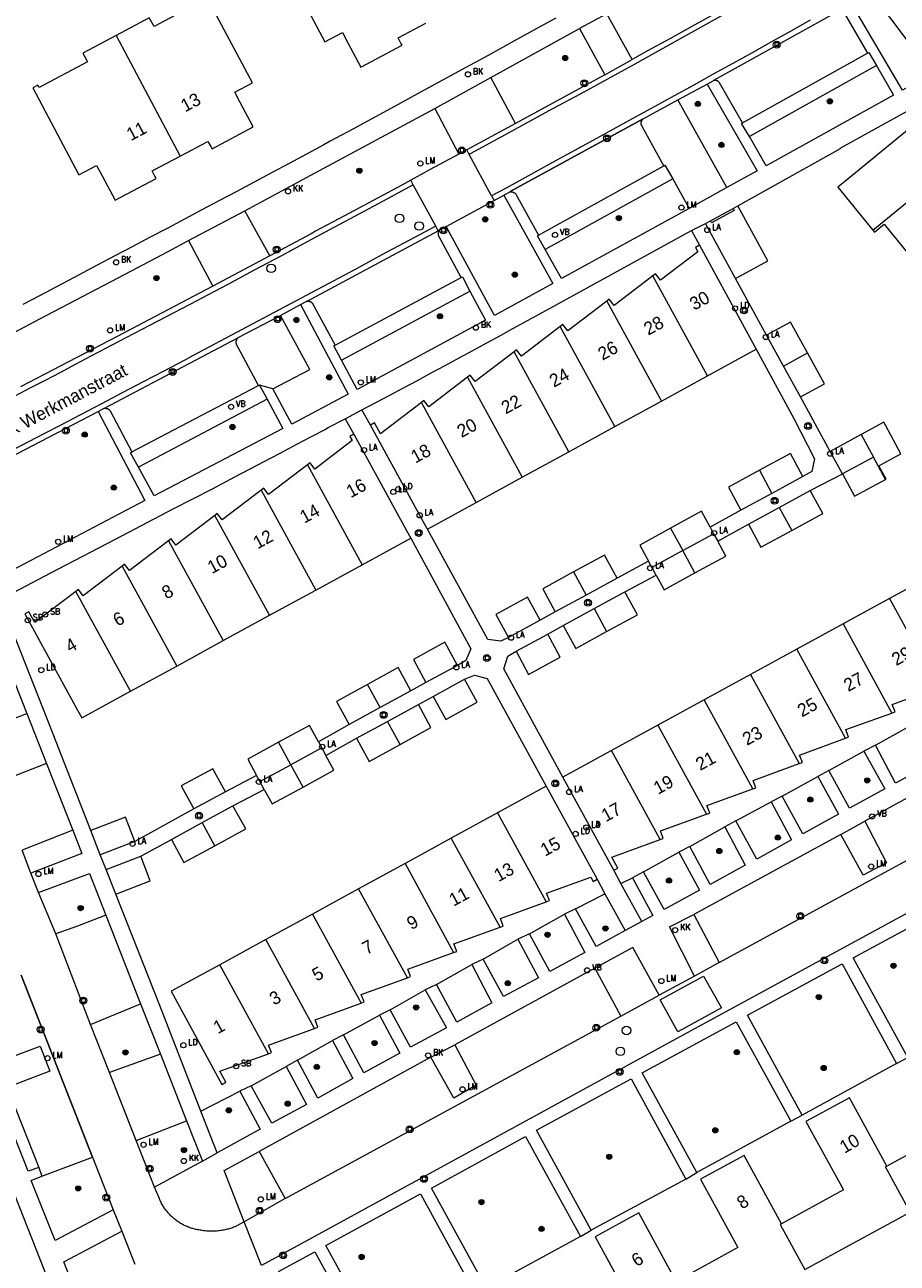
# Model space of a CAD drawing. Header units: metres. Extents: x 138165 to 154469, y 480134 to 494189.
# Tile 505 of 656: x 146126 to 146210, y 487595 to 487714. Entities that reach past the tile are written whole.
import ezdxf

# ---------------------------------------------------------------- set-up
doc = ezdxf.new("R2010")
doc.units = ezdxf.units.M
doc.header["$LTSCALE"] = 0.001
doc.header["$MEASUREMENT"] = 0
for name, color, linetype, lineweight in [('Level 5', 7, 'Continuous', 0), ('TOP-L-topo objecten punt', 7, 'Continuous', 0), ('TOP-L-topo objecten vlak', 7, 'Continuous', 0), ('TOP-L-verharding molgoot', 7, 'Continuous', 0), ('TOP-T-topo huisnummering naamgeving', 7, 'Continuous', 0)]:
    doc.layers.add(name, color=color, linetype=linetype, lineweight=lineweight)
doc.styles.add('Style-INTL_ISO', font='INTL_ISO.shx')
doc.styles.add('Style-STANDARD', font='STANDARD.shx')

# ---------------------------------------------------------------- blocks, each defined once
blk = doc.blocks.new('24')
at = {"layer": 'TOP-L-topo objecten punt', "color": 7, "linetype": 'Continuous', "lineweight": 0}
for radius in [0.025, 0.0182, 0.0115, 0.005]:
    blk.add_circle((0, 0), radius, dxfattribs=at)
blk = doc.blocks.new('40')
at = {"layer": 'TOP-L-topo objecten punt', "color": 7, "linetype": 'Continuous', "lineweight": 0}
blk.add_circle((0, 0), 0.025, dxfattribs=at)
at = {"layer": 'TOP-L-topo objecten punt', "color": 7, "linetype": 'Continuous', "lineweight": 0, "style": 'Style-STANDARD'}
blk.add_text('LA', height=0.06, dxfattribs=at).set_placement((0.048, 0))
blk = doc.blocks.new('72')
at = {"layer": 'TOP-L-topo objecten punt', "color": 7, "linetype": 'Continuous', "lineweight": 0}
blk.add_circle((0, 0), 0.025, dxfattribs=at)
at = {"layer": 'TOP-L-topo objecten punt', "color": 7, "linetype": 'Continuous', "lineweight": 0, "style": 'Style-STANDARD'}
blk.add_text('BK', height=0.06, dxfattribs=at).set_placement((0.0483, 0))
blk = doc.blocks.new('39')
at = {"layer": 'TOP-L-topo objecten punt', "color": 7, "linetype": 'Continuous', "lineweight": 0}
for p, q in [((0.0175, 0.0175), (-0.0175, 0.0175)), ((-0.0175, 0.0175), (-0.0175, -0.0175)), ((0.0175, 0.0175), (0.0175, -0.0175)), ((0.0175, -0.0175), (-0.0175, -0.0175))]:
    blk.add_line(p, q, dxfattribs=at)
blk.add_circle((0, 0), 0.0332, dxfattribs=at)
blk = doc.blocks.new('*U13')
at = {"layer": 'Level 5', "color": 7, "linetype": 'Continuous', "lineweight": 0}
blk.add_circle((0, 0), 0.0415, dxfattribs=at)
blk = doc.blocks.new('150')
at = {"layer": 'Level 5', "color": 7, "linetype": 'Continuous', "lineweight": 0}
blk.add_blockref('*U13', (0, 0), dxfattribs=at)
blk = doc.blocks.new('121')
at = {"layer": 'TOP-L-topo objecten punt', "color": 7, "linetype": 'Continuous', "lineweight": 0}
blk.add_circle((0, 0), 0.025, dxfattribs=at)
at = {"layer": 'TOP-L-topo objecten punt', "color": 7, "linetype": 'Continuous', "lineweight": 0, "style": 'Style-STANDARD'}
blk.add_text('LD', height=0.06, dxfattribs=at).set_placement((0.0483, 0))
blk = doc.blocks.new('16')
at = {"layer": 'TOP-L-topo objecten punt', "color": 7, "linetype": 'Continuous', "lineweight": 0}
blk.add_circle((0, 0), 0.025, dxfattribs=at)
at = {"layer": 'TOP-L-topo objecten punt', "color": 7, "linetype": 'Continuous', "lineweight": 0, "style": 'Style-STANDARD'}
blk.add_text('LM', height=0.06, dxfattribs=at).set_placement((0.0483, 0))
blk = doc.blocks.new('119')
at = {"layer": 'TOP-L-topo objecten punt', "color": 7, "linetype": 'Continuous', "lineweight": 0}
blk.add_circle((0, 0), 0.025, dxfattribs=at)
at = {"layer": 'TOP-L-topo objecten punt', "color": 7, "linetype": 'Continuous', "lineweight": 0, "style": 'Style-STANDARD'}
blk.add_text('KK', height=0.06, dxfattribs=at).set_placement((0.0483, 0))
blk = doc.blocks.new('175')
at = {"layer": 'TOP-L-topo objecten punt', "color": 7, "linetype": 'Continuous', "lineweight": 0}
blk.add_circle((0, 0), 0.025, dxfattribs=at)
at = {"layer": 'TOP-L-topo objecten punt', "color": 7, "linetype": 'Continuous', "lineweight": 0, "style": 'Style-STANDARD'}
blk.add_text('SB', height=0.06, dxfattribs=at).set_placement((0.0483, 0))
blk = doc.blocks.new('14')
at = {"layer": 'TOP-L-topo objecten punt', "color": 7, "linetype": 'Continuous', "lineweight": 0}
blk.add_circle((0, 0), 0.025, dxfattribs=at)
at = {"layer": 'TOP-L-topo objecten punt', "color": 7, "linetype": 'Continuous', "lineweight": 0, "style": 'Style-STANDARD'}
blk.add_text('VB', height=0.06, dxfattribs=at).set_placement((0.0483, 0))

msp = doc.modelspace()

# ---------------------------------------------------------------- linework, layer by layer
at = {"layer": 'TOP-L-topo objecten vlak', "flags": 128}
for points in [[(146158.18, 487726.02), (146154.97, 487724.32), (146155.42, 487723.47), (146150.74, 487720.99), (146150.61, 487721.23), (146150.12, 487720.97), (146154.59, 487712.55), (146156.29, 487713.45), (146156.82, 487712.44), (146158.07, 487710.09), (146162.05, 487712.21), (146161.93, 487712.42), (146161.67, 487712.93), (146164.36, 487714.36)], [(146205.33, 487722.62), (146205.03, 487722.43), (146202.89, 487721.22), (146200.76, 487720.02), (146198.62, 487718.82), (146196.48, 487717.62), (146194.34, 487716.43), (146192.2, 487715.23), (146190.06, 487714.04), (146187.91, 487712.85), (146185.77, 487711.66), (146184.29, 487710.84)], [(146140.62, 487701.5), (146143.31, 487702.93), (146143.58, 487702.43), (146143.7, 487702.21), (146147.68, 487704.32), (146146.43, 487706.67), (146145.9, 487707.67), (146147.6, 487708.58), (146143.13, 487717), (146142.64, 487716.74), (146142.77, 487716.5), (146138.1, 487714.02), (146137.64, 487714.87), (146134.43, 487713.16)], [(146207.36, 487717.31), (146213.27, 487709.46), (146210.38, 487707.87), (146205.48, 487716.25)], [(146194.3, 487715.84), (146189.43, 487713.11), (146184.55, 487710.39), (146181.9, 487708.95), (146179.25, 487707.5), (146176.6, 487706.06), (146173.95, 487704.61), (146171.3, 487703.16), (146168.65, 487701.72), (146168.55, 487701.66)], [(146181.82, 487715.26), (146179.19, 487713.82)], [(146184.29, 487710.84), (146181.82, 487715.26)], [(146192.16, 487708.83), (146204.88, 487715.91)], [(146204.88, 487715.91), (146204.87, 487715.88), (146204.85, 487715.85), (146204.83, 487715.83), (146204.81, 487715.8), (146204.79, 487715.77), (146204.78, 487715.74), (146204.77, 487715.71), (146204.76, 487715.68), (146204.75, 487715.65), (146204.74, 487715.62), (146204.74, 487715.59), (146204.73, 487715.56), (146204.73, 487715.52), (146204.74, 487715.49), (146204.74, 487715.46), (146204.74, 487715.43), (146204.75, 487715.4), (146204.76, 487715.37), (146204.77, 487715.34), (146204.8, 487715.29), (146207.02, 487711.46)], [(146176.9, 487714.83), (146174.73, 487713.63), (146172.55, 487712.44), (146170.38, 487711.24), (146168.2, 487710.05), (146166.02, 487708.86), (146163.84, 487707.67), (146161.67, 487706.49), (146159.48, 487705.3), (146157.3, 487704.12), (146155.12, 487702.94), (146154.49, 487702.6), (146152.82, 487701.7), (146151.14, 487700.79), (146149.46, 487699.89), (146147.78, 487698.99), (146146.09, 487698.09), (146144.41, 487697.2), (146142.73, 487696.3), (146141.04, 487695.41), (146139.36, 487694.52), (146137.67, 487693.63), (146135.99, 487692.74), (146134.3, 487691.86), (146132.61, 487690.97), (146131.21, 487690.22), (146130.32, 487689.75), (146128.69, 487688.88), (146127.05, 487688.02), (146125.42, 487687.16)], [(146201.49, 487714.63), (146199.62, 487713.58), (146197.74, 487712.53), (146195.86, 487711.49), (146193.99, 487710.45), (146192.11, 487709.41), (146190.23, 487708.37), (146188.35, 487707.33), (146186.46, 487706.29), (146184.65, 487705.29), (146180.47, 487703), (146176.29, 487700.71), (146172.11, 487698.41), (146170.71, 487697.65)], [(146134.43, 487713.16), (146131.22, 487711.46), (146131.67, 487710.61), (146126.99, 487708.13), (146126.87, 487708.37), (146126.38, 487708.11), (146130.85, 487699.69), (146132.55, 487700.59), (146133.08, 487699.59), (146134.33, 487697.24), (146138.31, 487699.35), (146138.19, 487699.57), (146137.92, 487700.08), (146140.62, 487701.5)], [(146134.43, 487713.16), (146140.62, 487701.5)], [(146170.64, 487709.1), (146179.19, 487713.82)], [(146179.19, 487713.82), (146181.65, 487709.37)], [(146181.65, 487709.37), (146184.29, 487710.84)], [(146194.95, 487704.73), (146207.02, 487711.46)], [(146207.02, 487711.46), (146207.15, 487711.53), (146207.87, 487710.26)], [(146181.65, 487709.37), (146173.01, 487704.66)], [(146207.87, 487710.26), (146195.6, 487703.39)], [(146207.87, 487710.26), (146209.53, 487707.4), (146197.21, 487700.56), (146195.6, 487703.39)], [(146165.21, 487706.1), (146170.64, 487709.1)], [(146173.01, 487704.66), (146170.64, 487709.1)], [(146188.7, 487706.94), (146191.53, 487708.46)], [(146191.53, 487708.46), (146192.09, 487708.79), (146192.14, 487708.81), (146192.16, 487708.83)], [(146191.53, 487708.46), (146196.35, 487700.09), (146193.44, 487698.47)], [(146194.95, 487704.73), (146192.71, 487708.57), (146192.7, 487708.6), (146192.68, 487708.62), (146192.66, 487708.65), (146192.64, 487708.67), (146192.61, 487708.7), (146192.59, 487708.72), (146192.56, 487708.73), (146192.54, 487708.75), (146192.51, 487708.77), (146192.48, 487708.78), (146192.45, 487708.79), (146192.42, 487708.8), (146192.39, 487708.81), (146192.36, 487708.82), (146192.33, 487708.82), (146192.3, 487708.82), (146192.27, 487708.82), (146192.23, 487708.82), (146192.2, 487708.82), (146192.16, 487708.83)], [(146185.28, 487705.06), (146185.31, 487705.07), (146185.33, 487705.09), (146185.36, 487705.1), (146188.7, 487706.94)], [(146193.44, 487698.47), (146188.7, 487706.94)], [(146194.5, 487696.69), (146204.4, 487702.24), (146204.38, 487702.28), (146214.5, 487707.87)], [(146146.88, 487696.23), (146153.67, 487699.89), (146165.21, 487706.1)], [(146165.21, 487706.1), (146167.55, 487701.69)], [(146216.05, 487701.33), (146215.89, 487701.6), (146215.22, 487701.21), (146212.91, 487705.12), (146213.27, 487705.42), (146213, 487705.75), (146204.79, 487699.03), (146204.14, 487698.51), (146207.53, 487694.36)], [(146173.01, 487704.66), (146168.31, 487702.1)], [(146185.28, 487705.06), (146172.49, 487698.07)], [(146187.34, 487700.57), (146185.21, 487704.44), (146185.19, 487704.47), (146185.18, 487704.5), (146185.17, 487704.53), (146185.16, 487704.56), (146185.15, 487704.59), (146185.15, 487704.62), (146185.14, 487704.65), (146185.14, 487704.68), (146185.14, 487704.71), (146185.14, 487704.74), (146185.15, 487704.77), (146185.15, 487704.8), (146185.16, 487704.83), (146185.17, 487704.86), (146185.18, 487704.89), (146185.2, 487704.92), (146185.21, 487704.95), (146185.23, 487704.97), (146185.25, 487705), (146185.27, 487705.02), (146185.28, 487705.06)], [(146195.6, 487703.39), (146194.84, 487704.66), (146194.95, 487704.73)], [(146168.31, 487702.1), (146167.55, 487701.69)], [(146168.55, 487701.66), (146168.31, 487702.1)], [(146167.55, 487701.69), (146164.78, 487700.2), (146162.89, 487699.18)], [(146170.71, 487697.65), (146168.55, 487701.66)], [(146207.53, 487694.36), (146216.05, 487701.33)], [(146175.24, 487693.86), (146187.34, 487700.57)], [(146187.34, 487700.57), (146187.45, 487700.63), (146188.2, 487699.3)], [(146163.13, 487698.73), (146160.57, 487697.35), (146158.02, 487695.97), (146155.46, 487694.6), (146152.9, 487693.22), (146150.34, 487691.85), (146147.78, 487690.48), (146145.22, 487689.11), (146142.65, 487687.75), (146142.3, 487687.56), (146134.63, 487683.55), (146133.47, 487682.94), (146132, 487682.16), (146130.53, 487681.39), (146129.06, 487680.61), (146127.59, 487679.84), (146126.11, 487679.08), (146124.64, 487678.31)], [(146162.89, 487699.18), (146162.02, 487698.71), (146159.25, 487697.22), (146156.48, 487695.73), (146153.71, 487694.24), (146153.27, 487694.01), (146149.27, 487691.86)], [(146163.13, 487698.73), (146162.89, 487699.18)], [(146165.31, 487694.74), (146163.13, 487698.73)], [(146188.2, 487699.3), (146175.88, 487692.48)], [(146188.2, 487699.3), (146189.78, 487696.45)], [(146193.44, 487698.47), (146189.78, 487696.45)], [(146171.87, 487697.73), (146176.61, 487689.2), (146171, 487686.11), (146166.32, 487694.71)], [(146166.32, 487694.71), (146170.95, 487697.23)], [(146170.71, 487697.65), (146170.95, 487697.23)], [(146170.95, 487697.23), (146171.87, 487697.73)], [(146171.87, 487697.73), (146172.43, 487698.03), (146172.46, 487698.05), (146172.49, 487698.07)], [(146172.49, 487698.07), (146172.54, 487698.05), (146172.57, 487698.06), (146172.61, 487698.06), (146172.64, 487698.05), (146172.67, 487698.05), (146172.7, 487698.04), (146172.74, 487698.04), (146172.77, 487698.03), (146172.8, 487698.01), (146172.83, 487698), (146172.86, 487697.98), (146172.89, 487697.97), (146172.92, 487697.95), (146172.95, 487697.93), (146172.97, 487697.91), (146173, 487697.88), (146173.02, 487697.86), (146173.04, 487697.83), (146175.24, 487693.86)], [(146141.44, 487693.34), (146146.88, 487696.23)], [(146149.27, 487691.86), (146146.88, 487696.23)], [(146189.78, 487696.45), (146183.1, 487692.76), (146177.47, 487689.68), (146175.88, 487692.48)], [(146194.03, 487696.44), (146194.14, 487696.24), (146191.95, 487695.05), (146191.85, 487695.24)], [(146191.85, 487695.24), (146194.03, 487696.44)], [(146194.03, 487696.44), (146194.5, 487696.69)], [(146194.26, 487689.67), (146197.39, 487691.37), (146194.5, 487696.69)], [(146190, 487694.31), (146191.37, 487694.98)], [(146191.37, 487694.98), (146191.85, 487695.24)], [(146194.26, 487689.67), (146191.37, 487694.98)], [(146207.53, 487694.36), (146207.69, 487694.16), (146208.34, 487694.69), (146208.62, 487694.92), (146211.69, 487691.17)], [(146165.31, 487694.74), (146162.71, 487693.34), (146160.11, 487691.95), (146157.51, 487690.55), (146154.91, 487689.16), (146152.3, 487687.78), (146149.7, 487686.39), (146147.1, 487685), (146144.49, 487683.62), (146141.89, 487682.24), (146141.07, 487681.8), (146139.05, 487680.74), (146137.04, 487679.68), (146135.02, 487678.63), (146133.01, 487677.57), (146130.99, 487676.52), (146128.98, 487675.46), (146127.59, 487674.74), (146116.33, 487668.91)], [(146152.88, 487687.5), (146165.54, 487694.3)], [(146158.18, 487676.99), (146159.52, 487677.7), (146160.86, 487678.41), (146162.2, 487679.13), (146163.54, 487679.84), (146164.88, 487680.56), (146166.22, 487681.28), (146167.56, 487682.01), (146168.89, 487682.73), (146170.23, 487683.45), (146171.56, 487684.18), (146172.77, 487684.84), (146176.35, 487686.81), (146179.92, 487688.78), (146183.5, 487690.74), (146187.07, 487692.71), (146190, 487694.31)], [(146165.54, 487694.3), (146165.31, 487694.74)], [(146165.68, 487694.38), (146165.54, 487694.3)], [(146167.78, 487689.78), (146165.62, 487693.77), (146165.6, 487693.8), (146165.59, 487693.83), (146165.58, 487693.86), (146165.57, 487693.89), (146165.56, 487693.92), (146165.56, 487693.95), (146165.55, 487693.98), (146165.55, 487694.02), (146165.56, 487694.05), (146165.56, 487694.08), (146165.56, 487694.11), (146165.57, 487694.14), (146165.58, 487694.17), (146165.59, 487694.2), (146165.6, 487694.23), (146165.62, 487694.26), (146165.64, 487694.28), (146165.65, 487694.31), (146165.67, 487694.34), (146165.68, 487694.38)], [(146166.32, 487694.71), (146165.77, 487694.42), (146165.74, 487694.41), (146165.71, 487694.39), (146165.68, 487694.38)], [(146175.88, 487692.48), (146175.14, 487693.79), (146175.24, 487693.86)], [(146190, 487694.31), (146190.78, 487692.89)], [(146122.98, 487683.62), (146127.08, 487685.78), (146131.19, 487687.94), (146135.3, 487690.1), (146139.4, 487692.26), (146141.44, 487693.34)], [(146141.44, 487693.34), (146143.78, 487688.93)], [(146190.78, 487692.89), (146190.4, 487692.68), (146190.63, 487692.27), (146187.01, 487689.51), (146186.54, 487690.12), (146186.29, 487689.93)], [(146190.78, 487692.89), (146195.87, 487683.57), (146196.27, 487682.84)], [(146149.27, 487691.86), (146143.78, 487688.93)], [(146143.78, 487688.93), (146134.55, 487684.07), (146125.2, 487679.22)], [(146155.58, 487683.25), (146167.78, 487689.78)], [(146167.78, 487689.78), (146167.89, 487689.84), (146168.61, 487688.47)], [(146186.29, 487689.93), (146182.54, 487687.06), (146182.07, 487687.67), (146181.82, 487687.48)], [(146191.57, 487680.27), (146186.29, 487689.93)], [(146197.27, 487684.2), (146194.26, 487689.67)], [(146156.2, 487681.8), (146168.61, 487688.47)], [(146168.61, 487688.47), (146170.13, 487685.64), (146157.71, 487678.97), (146156.2, 487681.8)], [(146152.24, 487687.16), (146156.86, 487678.51), (146151.4, 487675.62), (146149.58, 487679.01)], [(146150.3, 487686.12), (146152.24, 487687.16)], [(146152.24, 487687.16), (146152.78, 487687.45), (146152.83, 487687.47), (146152.85, 487687.48), (146152.88, 487687.5)], [(146152.88, 487687.5), (146152.92, 487687.49), (146152.95, 487687.49), (146152.99, 487687.49), (146153.02, 487687.49), (146153.05, 487687.49), (146153.08, 487687.48), (146153.11, 487687.47), (146153.14, 487687.47), (146153.17, 487687.46), (146153.2, 487687.44), (146153.23, 487687.43), (146153.26, 487687.41), (146153.28, 487687.4), (146153.31, 487687.38), (146153.33, 487687.35), (146153.35, 487687.33), (146153.38, 487687.31), (146153.39, 487687.28), (146153.41, 487687.26), (146155.58, 487683.25)], [(146181.82, 487687.48), (146178.06, 487684.62), (146177.59, 487685.23), (146177.34, 487685.04)], [(146181.82, 487687.48), (146187.1, 487677.83)], [(146146.18, 487683.94), (146146.21, 487683.95), (146146.24, 487683.97), (146150.3, 487686.12)], [(146149.58, 487679.01), (146153.14, 487680.89), (146150.3, 487686.12)], [(146201.21, 487682.49), (146199.58, 487685.47), (146197.27, 487684.2)], [(146177.34, 487685.04), (146173.58, 487682.17), (146173.12, 487682.78), (146172.87, 487682.59)], [(146182.62, 487675.38), (146177.34, 487685.04)], [(146198.91, 487681.22), (146197.27, 487684.2)], [(146133.32, 487677.16), (146146.18, 487683.94)], [(146148.19, 487679.33), (146146.07, 487683.31), (146146.06, 487683.35), (146146.05, 487683.38), (146146.04, 487683.41), (146146.03, 487683.44), (146146.03, 487683.47), (146146.02, 487683.51), (146146.02, 487683.54), (146146.03, 487683.57), (146146.03, 487683.61), (146146.04, 487683.64), (146146.04, 487683.67), (146146.05, 487683.7), (146146.06, 487683.73), (146146.08, 487683.76), (146146.09, 487683.79), (146146.11, 487683.82), (146146.13, 487683.85), (146146.15, 487683.88), (146146.17, 487683.9), (146146.18, 487683.94)], [(146156.2, 487681.8), (146155.45, 487683.17), (146155.58, 487683.25)], [(146191.57, 487680.27), (146196.27, 487682.84)], [(146196.27, 487682.84), (146199.9, 487676.15), (146201.9, 487672.26), (146201.62, 487671.04), (146200.77, 487670.54)], [(146172.87, 487682.59), (146169.11, 487679.72), (146168.64, 487680.34), (146168.39, 487680.14)], [(146178.15, 487672.93), (146172.87, 487682.59)], [(146198.91, 487681.22), (146201.21, 487682.49)], [(146200.54, 487678.24), (146202.85, 487679.51), (146201.21, 487682.49)], [(146200.54, 487678.24), (146198.91, 487681.22)], [(146135.94, 487672.92), (146148.19, 487679.33)], [(146148.19, 487679.33), (146148.3, 487679.38)], [(146148.3, 487679.38), (146149.03, 487678.01)], [(146149.58, 487679.01), (146148.3, 487679.38)], [(146168.39, 487680.14), (146164.64, 487677.28), (146164.17, 487677.89), (146163.92, 487677.7)], [(146168.39, 487680.14), (146173.67, 487670.49)], [(146187.1, 487677.83), (146191.57, 487680.27)], [(146203.41, 487672.97), (146200.54, 487678.24)], [(146132.69, 487676.83), (146133.23, 487677.11), (146133.26, 487677.13), (146133.29, 487677.14), (146133.32, 487677.16)], [(146133.32, 487677.16), (146133.36, 487677.14), (146133.39, 487677.14), (146133.43, 487677.14), (146133.46, 487677.14), (146133.49, 487677.13), (146133.52, 487677.13), (146133.56, 487677.12), (146133.59, 487677.11), (146133.62, 487677.1), (146133.65, 487677.08), (146133.68, 487677.07), (146133.7, 487677.05), (146133.73, 487677.03), (146133.76, 487677.01), (146133.78, 487676.99), (146133.8, 487676.97), (146133.82, 487676.94), (146133.84, 487676.91), (146133.86, 487676.89), (146135.94, 487672.92)], [(146149.03, 487678.01), (146136.59, 487671.46)], [(146149.03, 487678.01), (146150.53, 487675.19), (146138.1, 487668.67), (146136.59, 487671.46)], [(146156.57, 487676.12), (146158.18, 487676.99)], [(146159.01, 487675.52), (146158.18, 487676.99)], [(146163.92, 487677.7), (146159.96, 487674.68), (146159.38, 487675.72), (146159.01, 487675.52)], [(146169.2, 487668.04), (146163.92, 487677.7)], [(146182.62, 487675.38), (146187.1, 487677.83)], [(146118.9, 487669.66), (146125.58, 487673.11), (146132.69, 487676.83)], [(146132.69, 487676.83), (146137.22, 487668.23), (146131.08, 487665), (146122.49, 487660.5)], [(146123.21, 487658.68), (146128.8, 487661.59), (146134.38, 487664.49), (146139.96, 487667.41), (146143.73, 487669.37), (146145.9, 487670.51), (146148.06, 487671.65), (146150.22, 487672.78), (146152.39, 487673.92), (146154.55, 487675.07), (146154.93, 487675.27), (146156.57, 487676.12)], [(146156.57, 487676.12), (146157.4, 487674.64)], [(146208.76, 487670.27), (146208.81, 487670.29), (146208.11, 487671.59), (146210.24, 487672.74), (146208.78, 487675.43), (146208.59, 487675.79), (146206.41, 487674.6)], [(146157.4, 487674.64), (146157.02, 487674.43), (146157.25, 487674.02), (146153.63, 487671.26), (146153.17, 487671.88), (146152.91, 487671.68)], [(146157.4, 487674.64), (146162.49, 487665.33), (146162.89, 487664.6)], [(146164.5, 487665.47), (146164.1, 487666.21), (146159.01, 487675.52)], [(146178.15, 487672.93), (146182.62, 487675.38)], [(146206.41, 487674.6), (146203.41, 487672.97)], [(146206.41, 487674.6), (146207.59, 487672.43)], [(146136.59, 487671.46), (146135.84, 487672.84), (146135.94, 487672.92)], [(146173.67, 487670.49), (146178.15, 487672.93)], [(146200.77, 487670.54), (146199.56, 487672.77), (146196.58, 487671.15)], [(146204.59, 487670.81), (146203.41, 487672.97)], [(146207.59, 487672.43), (146204.59, 487670.81)], [(146208.76, 487670.27), (146207.59, 487672.43)], [(146152.91, 487671.68), (146149.16, 487668.82), (146148.69, 487669.43), (146148.44, 487669.24)], [(146152.91, 487671.68), (146158.19, 487662.03)], [(146196.58, 487671.15), (146193.59, 487669.53), (146194.79, 487667.31)], [(146196.58, 487671.15), (146197.78, 487668.92)], [(146169.2, 487668.04), (146173.67, 487670.49)], [(146200.77, 487670.54), (146197.78, 487668.92)], [(146201.48, 487669.19), (146204.59, 487670.81)], [(146204.59, 487670.81), (146205.77, 487668.64), (146208.76, 487670.27)], [(146148.44, 487669.24), (146144.68, 487666.37), (146144.21, 487666.98), (146143.96, 487666.79)], [(146148.44, 487669.24), (146153.72, 487659.58)], [(146197.78, 487668.92), (146194.79, 487667.31)], [(146198.49, 487667.57), (146201.48, 487669.19)], [(146199.7, 487665.34), (146202.69, 487666.96), (146201.48, 487669.19)], [(146164.5, 487665.47), (146169.2, 487668.04)], [(146194.79, 487667.31), (146191.81, 487665.64)], [(146195.51, 487665.95), (146198.49, 487667.57)], [(146198.49, 487667.57), (146199.7, 487665.34)], [(146143.96, 487666.79), (146140.21, 487663.92), (146139.74, 487664.54), (146139.49, 487664.34)], [(146149.24, 487657.14), (146143.96, 487666.79)], [(146191.81, 487665.64), (146190.97, 487667.19), (146187.99, 487665.56)], [(146172.34, 487654.99), (146171.6, 487654.65), (146170.33, 487654.8), (146164.5, 487665.47)], [(146187.99, 487665.56), (146185.01, 487663.93), (146185.87, 487662.36)], [(146187.99, 487665.56), (146189.17, 487663.39)], [(146189.17, 487663.39), (146192.15, 487665.02)], [(146191.81, 487665.64), (146192.15, 487665.02)], [(146192.15, 487665.02), (146192.55, 487664.3)], [(146192.55, 487664.3), (146195.51, 487665.95)], [(146195.51, 487665.95), (146196.72, 487663.72), (146199.7, 487665.34)], [(146139.49, 487664.34), (146135.73, 487661.48), (146135.26, 487662.09), (146135.01, 487661.9)], [(146139.49, 487664.34), (146144.77, 487654.69)], [(146158.19, 487662.03), (146162.89, 487664.6)], [(146162.89, 487664.6), (146168.69, 487653.91), (146168.2, 487652.76), (146167.4, 487652.3)], [(146190.35, 487661.23), (146193.33, 487662.86), (146192.55, 487664.3)], [(146182.82, 487660.72), (146181.61, 487662.95), (146178.63, 487661.33)], [(146189.17, 487663.39), (146186.19, 487661.76)], [(146190.35, 487661.23), (146189.17, 487663.39)], [(146135.01, 487661.9), (146131.26, 487659.03), (146130.79, 487659.64), (146130.54, 487659.45)], [(146135.01, 487661.9), (146140.29, 487652.24)], [(146153.72, 487659.58), (146158.19, 487662.03)], [(146178.63, 487661.33), (146175.64, 487659.71), (146176.85, 487657.48)], [(146178.63, 487661.33), (146179.83, 487659.1)], [(146185.87, 487662.36), (146182.82, 487660.72)], [(146186.19, 487661.76), (146185.87, 487662.36)], [(146186.59, 487661.03), (146186.19, 487661.76)], [(146213.85, 487650.15), (146214.14, 487650.26), (146213.88, 487650.98), (146218.15, 487652.53), (146218.38, 487652.12), (146218.76, 487652.33), (146213.84, 487661.32), (146209.14, 487658.75)], [(146182.82, 487660.72), (146179.83, 487659.1)], [(146183.58, 487659.42), (146186.59, 487661.03)], [(146186.59, 487661.03), (146187.37, 487659.6), (146190.35, 487661.23)], [(146130.54, 487659.45), (146126.58, 487656.43), (146126, 487657.48), (146125.63, 487657.27), (146130.72, 487647.96), (146131.12, 487647.23), (146135.82, 487649.8)], [(146135.82, 487649.8), (146130.54, 487659.45)], [(146256.6, 487659.7), (146236.23, 487643.11), (146233.56, 487641), (146233.47, 487640.92), (146233.36, 487640.83), (146233.24, 487640.74), (146233.13, 487640.65), (146233.02, 487640.56), (146232.9, 487640.47), (146232.78, 487640.39), (146232.67, 487640.31), (146232.55, 487640.23), (146232.43, 487640.15), (146232.3, 487640.07), (146232.18, 487640), (146232.06, 487639.92), (146231.93, 487639.85), (146231.81, 487639.78), (146231.68, 487639.71), (146231.55, 487639.65), (146228.5, 487637.97), (146188.89, 487616.41), (146148.47, 487594.32)], [(146149.24, 487657.14), (146153.72, 487659.58)], [(146179.83, 487659.1), (146176.85, 487657.48)], [(146180.6, 487657.79), (146183.58, 487659.42)], [(146181.81, 487655.56), (146184.79, 487657.19), (146183.58, 487659.42)], [(146132, 487636.36), (146127.78, 487647.13), (146123.21, 487658.68)], [(146175.38, 487656.66), (146174.16, 487658.88), (146171.12, 487657.21), (146172.34, 487654.99)], [(146177.61, 487656.16), (146180.6, 487657.79)], [(146180.6, 487657.79), (146181.81, 487655.56)], [(146209.14, 487658.75), (146204.67, 487656.3)], [(146209.14, 487658.75), (146213.85, 487650.15)], [(146144.77, 487654.69), (146149.24, 487657.14)], [(146175.38, 487656.66), (146172.34, 487654.99)], [(146176.85, 487657.48), (146175.38, 487656.66)], [(146176.12, 487655.31), (146177.61, 487656.16)], [(146177.61, 487656.16), (146178.83, 487653.93), (146181.81, 487655.56)], [(146204.67, 487656.3), (146200.19, 487653.86)], [(146204.67, 487656.3), (146209.37, 487647.7)], [(146123.28, 487654.12), (146125.81, 487647.66)], [(146140.29, 487652.24), (146144.77, 487654.69)], [(146167.4, 487652.3), (146166.19, 487654.53), (146163.15, 487652.87), (146164.36, 487650.65)], [(146173.07, 487653.66), (146174.28, 487651.43), (146177.32, 487653.08), (146176.12, 487655.31)], [(146173.07, 487653.66), (146176.12, 487655.31)], [(146177.59, 487641.51), (146171.89, 487651.97), (146172.27, 487653.2), (146173.07, 487653.66)], [(146200.19, 487653.86), (146195.72, 487651.41)], [(146204.9, 487645.26), (146200.19, 487653.86)], [(146135.82, 487649.8), (146140.29, 487652.24)], [(146162.91, 487649.85), (146161.69, 487652.08), (146158.71, 487650.44)], [(146167.4, 487652.3), (146164.36, 487650.65)], [(146164.36, 487650.65), (146162.91, 487649.85)], [(146165.07, 487649.29), (146166.29, 487647.07), (146169.32, 487648.74), (146168.1, 487650.97)], [(146165.07, 487649.29), (146168.1, 487650.97)], [(146168.1, 487650.97), (146169.04, 487651.37), (146170.28, 487651.02), (146175.99, 487640.63)], [(146195.72, 487651.41), (146191.24, 487648.97)], [(146195.72, 487651.41), (146200.42, 487642.81)], [(146158.71, 487650.44), (146155.73, 487648.81), (146156.95, 487646.59)], [(146159.93, 487648.22), (146158.71, 487650.44)], [(146162.91, 487649.85), (146159.93, 487648.22)], [(146209.37, 487647.7), (146209.67, 487647.81), (146209.4, 487648.53), (146213.85, 487650.15)], [(146159.93, 487648.22), (146156.95, 487646.59)], [(146160.65, 487646.89), (146163.63, 487648.52)], [(146161.86, 487644.66), (146164.84, 487646.29), (146163.63, 487648.52)], [(146163.63, 487648.52), (146165.07, 487649.29)], [(146191.24, 487648.97), (146186.77, 487646.52)], [(146195.95, 487640.36), (146191.24, 487648.97)], [(146120.92, 487645.75), (146125.81, 487647.66)], [(146125.81, 487647.66), (146127.72, 487642.82)], [(146204.9, 487645.26), (146205.19, 487645.36), (146204.93, 487646.09), (146209.37, 487647.7)], [(146153.98, 487644.92), (146153.11, 487646.5), (146150.13, 487644.87)], [(146156.95, 487646.59), (146153.98, 487644.92)], [(146157.67, 487645.26), (146160.65, 487646.89)], [(146161.86, 487644.66), (146160.65, 487646.89)], [(146186.77, 487646.52), (146182.29, 487644.07)], [(146186.77, 487646.52), (146191.47, 487637.92)], [(146223.23, 487646.26), (146206.77, 487637.25)], [(146207.77, 487644.59), (146211.15, 487646.45)], [(146211.15, 487646.45), (146213.17, 487642.8), (146209.72, 487640.93), (146207.77, 487644.59)], [(146150.13, 487644.87), (146147.15, 487643.24), (146148.01, 487641.66)], [(146151.32, 487642.7), (146150.13, 487644.87)], [(146153.98, 487644.92), (146154.3, 487644.33)], [(146154.7, 487643.59), (146157.67, 487645.26)], [(146157.67, 487645.26), (146158.88, 487643.03), (146161.86, 487644.66)], [(146200.42, 487642.81), (146200.72, 487642.92), (146200.45, 487643.64), (146204.9, 487645.26)], [(146207.77, 487644.59), (146206.67, 487644.02)], [(146154.3, 487644.33), (146151.32, 487642.7)], [(146152.5, 487640.54), (146155.48, 487642.17), (146154.7, 487643.59)], [(146154.3, 487644.33), (146154.7, 487643.59)], [(146182.29, 487644.07), (146177.59, 487641.51)], [(146186.99, 487635.47), (146182.29, 487644.07)], [(146192.67, 487623.58), (146227.23, 487642.41), (146227.55, 487642.59), (146227.86, 487642.76), (146228.16, 487642.92), (146228.47, 487643.09), (146228.78, 487643.25), (146229.08, 487643.42), (146229.39, 487643.58), (146229.7, 487643.74)], [(146203.28, 487642.15), (146206.67, 487644.02)], [(146206.67, 487644.02), (146208.68, 487640.36), (146205.27, 487638.52), (146203.28, 487642.15)], [(146127.72, 487642.82), (146122.82, 487640.93)], [(146127.72, 487642.82), (146130.24, 487636.39)], [(146144.99, 487640.08), (146143.78, 487642.31), (146140.73, 487640.66), (146141.94, 487638.43)], [(146148.33, 487641.07), (146151.32, 487642.7)], [(146152.5, 487640.54), (146151.32, 487642.7)], [(146195.95, 487640.36), (146196.24, 487640.47), (146195.98, 487641.19), (146200.42, 487642.81)], [(146203.28, 487642.15), (146202.21, 487641.58)], [(146148.01, 487641.66), (146144.99, 487640.08)], [(146148.33, 487641.07), (146148.01, 487641.66)], [(146148.75, 487640.32), (146148.33, 487641.07)], [(146182.51, 487632.51), (146177.59, 487641.51)], [(146198.78, 487639.68), (146202.21, 487641.58)], [(146202.21, 487641.58), (146204.22, 487637.92), (146200.76, 487636.02), (146198.78, 487639.68)], [(146144.99, 487640.08), (146141.94, 487638.43)], [(146145.72, 487638.72), (146148.75, 487640.32)], [(146148.75, 487640.32), (146149.52, 487638.91), (146152.5, 487640.54)], [(146175.99, 487640.63), (146171.29, 487638.06)], [(146175.99, 487640.63), (146180.9, 487631.64)], [(146191.47, 487637.92), (146191.77, 487638.03), (146191.5, 487638.75), (146195.95, 487640.36)], [(146142.76, 487637.11), (146145.72, 487638.72)], [(146143.96, 487634.88), (146146.95, 487636.5), (146145.72, 487638.72)], [(146194.29, 487637.27), (146197.71, 487639.12)], [(146197.71, 487639.12), (146199.68, 487635.44), (146196.31, 487633.58), (146194.29, 487637.27)], [(146198.78, 487639.68), (146197.71, 487639.12)], [(146136.25, 487635.28), (146135.34, 487637.65), (146132, 487636.36)], [(146141.94, 487638.43), (146136.25, 487635.28)], [(146171.29, 487638.06), (146166.81, 487635.61)], [(146171.29, 487638.06), (146175.99, 487629.46)], [(146186.99, 487635.47), (146187.29, 487635.58), (146187.03, 487636.3), (146191.47, 487637.92)], [(146130.24, 487636.39), (146125.35, 487634.46)], [(146130.24, 487636.39), (146131.14, 487634.11), (146126.21, 487632.22)], [(146132.91, 487634), (146132, 487636.36)], [(146139.77, 487635.49), (146142.76, 487637.11)], [(146143.96, 487634.88), (146142.76, 487637.11)], [(146189.85, 487634.81), (146193.23, 487636.69)], [(146193.23, 487636.69), (146195.21, 487633), (146191.81, 487631.13), (146189.85, 487634.81)], [(146194.29, 487637.27), (146193.23, 487636.69)], [(146204.43, 487635.96), (146206.77, 487637.25)], [(146206.77, 487637.25), (146208.84, 487633.24), (146206.59, 487632.03), (146204.43, 487635.96)], [(146136.25, 487635.28), (146132.91, 487634)], [(146136.82, 487633.86), (146139.77, 487635.49)], [(146139.77, 487635.49), (146140.98, 487633.26), (146143.96, 487634.88)], [(146166.81, 487635.61), (146162.34, 487633.17)], [(146171.52, 487627.01), (146166.81, 487635.61)], [(146182.51, 487632.51), (146182.89, 487632.72), (146182.31, 487633.77), (146186.99, 487635.47)], [(146204.43, 487635.96), (146190.23, 487628.24)], [(146126.21, 487632.22), (146125.35, 487634.46)], [(146133.49, 487632.57), (146132.91, 487634)], [(146133.49, 487632.57), (146136.82, 487633.86)], [(146134.4, 487630.2), (146137.74, 487631.49), (146136.82, 487633.86)], [(146185.37, 487632.36), (146188.78, 487634.26)], [(146188.78, 487634.26), (146190.79, 487630.57), (146187.37, 487628.73), (146185.37, 487632.36)], [(146189.85, 487634.81), (146188.78, 487634.26)], [(146162.34, 487633.17), (146157.86, 487630.72)], [(146162.34, 487633.17), (146167.04, 487624.57)], [(146126.93, 487630.35), (146126.21, 487632.22)], [(146126.93, 487630.35), (146131.88, 487632.19), (146133.45, 487628.16)], [(146134.4, 487630.2), (146133.49, 487632.57)], [(146175.99, 487629.46), (146176.29, 487629.57), (146176.02, 487630.29), (146180.3, 487631.84), (146180.52, 487631.43), (146180.9, 487631.64)], [(146180.9, 487631.64), (146181.65, 487630.23)], [(146183.19, 487631.24), (146182.51, 487632.51)], [(146183.19, 487631.24), (146184.3, 487631.79)], [(146185.37, 487632.36), (146184.3, 487631.79)], [(146184.3, 487631.79), (146186.29, 487628.15), (146185.2, 487627.55)], [(146128.6, 487626.38), (146126.93, 487630.35)], [(146142.61, 487609.22), (146138.65, 487619.43), (146134.4, 487630.2)], [(146157.86, 487630.72), (146153.39, 487628.27)], [(146162.57, 487622.12), (146157.86, 487630.72)], [(146178.8, 487628.79), (146181.65, 487630.23)], [(146181.65, 487630.23), (146183.6, 487626.68)], [(146185.2, 487627.55), (146183.19, 487631.24)], [(146171.52, 487627.01), (146171.81, 487627.12), (146171.55, 487627.84), (146175.99, 487629.46)], [(146133.45, 487628.16), (146130.69, 487627.11), (146128.6, 487626.38)], [(146133.45, 487628.16), (146136.8, 487619.61)], [(146153.39, 487628.27), (146148.91, 487625.83)], [(146153.39, 487628.27), (146158.09, 487619.67)], [(146174.36, 487626.35), (146177.76, 487628.27)], [(146177.76, 487628.27), (146179.71, 487624.57), (146176.32, 487622.73), (146174.36, 487626.35)], [(146178.8, 487628.79), (146177.76, 487628.27)], [(146183.6, 487626.68), (146180.8, 487625.15), (146178.8, 487628.79)], [(146190.29, 487622.29), (146187.9, 487627.03), (146190.23, 487628.24)], [(146190.23, 487628.24), (146192.67, 487623.58)], [(146210.9, 487614.41), (146205.64, 487624.06), (146214.74, 487628.98), (146219.99, 487619.4)], [(146167.04, 487624.57), (146167.34, 487624.67), (146167.07, 487625.4), (146171.52, 487627.01)], [(146185.2, 487627.55), (146183.6, 487626.68)], [(146131.96, 487617.61), (146128.6, 487626.38)], [(146148.91, 487625.83), (146144.44, 487623.38)], [(146153.61, 487617.23), (146148.91, 487625.83)], [(146169.89, 487623.91), (146173.24, 487625.86)], [(146173.24, 487625.86), (146175.22, 487622.11), (146171.84, 487620.3), (146169.89, 487623.91)], [(146174.36, 487626.35), (146173.24, 487625.86)], [(146162.57, 487622.12), (146162.86, 487622.23), (146162.6, 487622.95), (146167.04, 487624.57)], [(146186.88, 487620.44), (146184.36, 487625.06), (146180.66, 487623.04)], [(146144.44, 487623.38), (146139.74, 487620.81), (146144.65, 487611.82), (146145.03, 487612.03), (146144.46, 487613.08), (146149.14, 487614.78)], [(146149.14, 487614.78), (146144.44, 487623.38)], [(146165.38, 487621.47), (146168.79, 487623.41)], [(146168.79, 487623.41), (146170.74, 487619.69), (146167.33, 487617.84), (146165.38, 487621.47)], [(146180.66, 487623.04), (146167.16, 487615.64)], [(146169.89, 487623.91), (146168.79, 487623.41)], [(146180.66, 487623.04), (146183.18, 487618.42)], [(146192.67, 487623.58), (146190.29, 487622.29)], [(146200.71, 487608.84), (146195.41, 487618.5), (146204.58, 487623.46), (146209.83, 487613.83)], [(146125.25, 487622.38), (146132.16, 487604.79)], [(146158.09, 487619.67), (146158.39, 487619.78), (146158.12, 487620.5), (146162.57, 487622.12)], [(146190.29, 487622.29), (146186.88, 487620.44)], [(146192.9, 487619.2), (146188.69, 487616.9), (146186.98, 487619.99), (146191.17, 487622.27), (146192.9, 487619.2)], [(146160.91, 487619.03), (146164.29, 487620.96)], [(146164.29, 487620.96), (146166.34, 487617.29), (146162.88, 487615.41), (146160.91, 487619.03)], [(146165.38, 487621.47), (146164.29, 487620.96)], [(146131.96, 487617.61), (146136.8, 487619.61)], [(146136.8, 487619.61), (146138.71, 487614.74)], [(146153.61, 487617.23), (146153.91, 487617.34), (146153.65, 487618.06), (146158.09, 487619.67)], [(146183.18, 487618.42), (146186.88, 487620.44)], [(146150.75, 487600.78), (146183.18, 487618.42)], [(146156.41, 487616.6), (146159.88, 487618.51)], [(146159.88, 487618.51), (146161.84, 487614.83), (146158.36, 487612.94), (146156.41, 487616.6)], [(146160.91, 487619.03), (146159.88, 487618.51)], [(146133.8, 487612.96), (146131.96, 487617.61)], [(146149.14, 487614.78), (146149.44, 487614.89), (146149.17, 487615.61), (146153.61, 487617.23)], [(146190.53, 487603.29), (146185.26, 487612.93), (146194.34, 487617.86), (146199.61, 487608.27)], [(146151.95, 487614.16), (146155.33, 487616.05)], [(146155.33, 487616.05), (146157.3, 487612.39), (146153.93, 487610.49), (146151.95, 487614.16)], [(146156.41, 487616.6), (146155.33, 487616.05)], [(146219.07, 487609.48), (146215.46, 487616.09), (146211.25, 487613.79), (146214.86, 487607.18), (146208.89, 487603.92)], [(146122.96, 487613.98), (146127.09, 487615.51), (146128.02, 487613.1), (146123.9, 487611.53)], [(146138.71, 487614.74), (146133.8, 487612.96)], [(146138.71, 487614.74), (146141.24, 487608.3)], [(146164.84, 487614.45), (146167.16, 487615.64)], [(146167.16, 487615.64), (146169.22, 487611.73), (146167.05, 487610.48), (146164.84, 487614.45)], [(146147.48, 487611.69), (146150.87, 487613.56)], [(146150.87, 487613.56), (146152.84, 487609.87), (146149.47, 487608.06), (146147.48, 487611.69)], [(146164.84, 487614.45), (146148.26, 487605.35)], [(146151.95, 487614.16), (146150.87, 487613.56)], [(146209.83, 487613.83), (146200.71, 487608.84)], [(146209.83, 487613.83), (146210.9, 487614.41)], [(146136.38, 487606.41), (146133.8, 487612.96)], [(146180.33, 487597.74), (146175.05, 487607.38), (146184.17, 487612.35), (146189.46, 487602.67)], [(146142.61, 487609.22), (146146.4, 487611.16)], [(146146.4, 487611.16), (146148.36, 487607.48), (146144.2, 487605.19)], [(146147.48, 487611.69), (146146.4, 487611.16)], [(146126.96, 487603.8), (146125.95, 487603.42), (146123.21, 487610.3), (146124.24, 487610.71)], [(146124.24, 487610.71), (146126.96, 487603.8)], [(146208.89, 487603.92), (146205.28, 487610.53), (146201.07, 487608.22), (146204.68, 487601.62), (146198.71, 487598.36)], [(146144.2, 487605.19), (146142.61, 487609.22)], [(146199.61, 487608.27), (146200.71, 487608.84)], [(146136.38, 487606.41), (146141.24, 487608.3)], [(146141.24, 487608.3), (146142.77, 487604.41)], [(146199.61, 487608.27), (146190.53, 487603.29)], [(146138.15, 487601.89), (146136.38, 487606.41)], [(146170.17, 487592.17), (146164.89, 487601.8), (146173.97, 487606.78), (146179.29, 487597.12)], [(146142.77, 487604.41), (146144.2, 487605.19)], [(146146.82, 487598.55), (146144.88, 487603.49), (146148.26, 487605.35)], [(146148.26, 487605.35), (146150.75, 487600.78)], [(146127.27, 487602.94), (146132.16, 487604.79)], [(146132.16, 487604.79), (146134.15, 487599.71)], [(146142.77, 487604.41), (146138.15, 487601.89)], [(146198.71, 487598.36), (146195.1, 487604.96), (146190.89, 487602.66), (146194.5, 487596.05), (146188.53, 487592.79)], [(146211.14, 487599.48), (146208.75, 487603.84), (146208.89, 487603.92)], [(146134.15, 487599.71), (146128.55, 487596.73), (146126.24, 487602.54), (146127.27, 487602.94)], [(146126.96, 487603.8), (146127.27, 487602.94)], [(146189.46, 487602.67), (146180.33, 487597.74)], [(146189.46, 487602.67), (146190.53, 487603.29)], [(146124.31, 487602), (146131.33, 487584.13)], [(146146.82, 487598.55), (146146.03, 487598.11), (146145.99, 487598.09), (146145.89, 487598.05), (146145.79, 487598.01), (146145.69, 487597.97), (146145.58, 487597.94), (146145.48, 487597.91), (146145.37, 487597.87), (146145.27, 487597.84), (146145.16, 487597.82), (146145.05, 487597.79), (146144.95, 487597.77), (146144.84, 487597.74), (146144.73, 487597.72), (146144.62, 487597.7), (146144.51, 487597.69), (146144.4, 487597.67), (146144.29, 487597.66), (146144.18, 487597.65), (146144.08, 487597.64), (146143.96, 487597.64), (146143.86, 487597.63), (146143.74, 487597.63), (146143.64, 487597.63), (146143.52, 487597.63), (146143.42, 487597.63), (146143.3, 487597.64), (146143.2, 487597.65), (146143.08, 487597.66), (146142.98, 487597.67), (146142.87, 487597.68), (146142.76, 487597.7), (146142.65, 487597.72), (146142.54, 487597.73), (146142.43, 487597.76), (146142.34, 487597.77), (146142.24, 487597.79), (146142.14, 487597.81), (146142.05, 487597.83), (146141.95, 487597.86), (146141.86, 487597.88), (146141.76, 487597.91), (146141.67, 487597.94), (146141.57, 487597.97), (146141.48, 487598.01), (146141.38, 487598.04), (146141.29, 487598.08), (146141.2, 487598.12), (146141.11, 487598.16), (146141.02, 487598.2), (146140.93, 487598.25), (146140.84, 487598.29), (146140.76, 487598.34), (146140.67, 487598.39), (146140.58, 487598.45), (146140.5, 487598.5), (146140.42, 487598.55), (146140.34, 487598.61), (146140.26, 487598.67), (146140.18, 487598.73), (146140.1, 487598.79), (146140.02, 487598.85), (146139.95, 487598.92), (146139.87, 487598.99), (146139.8, 487599.05), (146139.73, 487599.12), (146139.66, 487599.19), (146139.59, 487599.27), (146139.52, 487599.34), (146139.45, 487599.41), (146139.39, 487599.49), (146139.33, 487599.57), (146139.27, 487599.65), (146139.21, 487599.72), (146139.15, 487599.81), (146139.09, 487599.89), (146139.04, 487599.97), (146138.98, 487600.06), (146138.93, 487600.14), (146138.88, 487600.23), (146138.83, 487600.31), (146138.79, 487600.4), (146138.74, 487600.49), (146138.7, 487600.58), (146138.66, 487600.67), (146138.62, 487600.77), (146138.59, 487600.86), (146138.15, 487601.89)], [(146150.75, 487600.78), (146146.82, 487598.55)], [(146159.97, 487586.62), (146154.69, 487596.25), (146163.83, 487601.24), (146169.11, 487591.57)], [(146134.15, 487599.71), (146134.99, 487597.65)], [(146188.53, 487592.79), (146184.92, 487599.4), (146180.71, 487597.1), (146184.32, 487590.49), (146178.36, 487587.23)], [(146200.96, 487593.92), (146211.14, 487599.48)], [(146148.47, 487594.32), (146146.82, 487598.55)], [(146198.71, 487598.36), (146198.57, 487598.28), (146200.96, 487593.92)], [(146137.77, 487589.31), (146132.34, 487587.12), (146129.38, 487594.68), (146134.99, 487597.65)], [(146134.99, 487597.65), (146136.25, 487594.46)], [(146179.29, 487597.12), (146170.17, 487592.17)], [(146179.29, 487597.12), (146180.33, 487597.74)], [(146150.11, 487593.73), (146153.62, 487595.64), (146158.89, 487586.05)]]:
    msp.add_lwpolyline(points, dxfattribs=at)
at = {"layer": 'TOP-L-verharding molgoot', "flags": 128}
for points in [[(146192.16, 487708.83), (146204.88, 487715.91)], [(146192.09, 487708.79), (146192.14, 487708.81), (146192.16, 487708.83)], [(146172.49, 487698.07), (146185.28, 487705.06)], [(146185.36, 487705.1), (146185.33, 487705.09), (146185.31, 487705.07), (146185.28, 487705.06)], [(146172.49, 487698.07), (146172.46, 487698.05), (146172.43, 487698.03)], [(146152.88, 487687.5), (146165.54, 487694.3)], [(146165.54, 487694.3), (146165.68, 487694.38)], [(146165.68, 487694.38), (146165.71, 487694.39), (146165.74, 487694.41), (146165.77, 487694.42)], [(146152.88, 487687.5), (146152.85, 487687.48), (146152.83, 487687.47), (146152.78, 487687.45)], [(146133.32, 487677.16), (146146.18, 487683.94)], [(146146.18, 487683.94), (146146.21, 487683.95), (146146.24, 487683.97)], [(146133.23, 487677.11), (146133.26, 487677.13), (146133.29, 487677.14), (146133.32, 487677.16)], [(146192.67, 487623.58), (146227.23, 487642.41), (146227.55, 487642.59), (146227.86, 487642.76), (146228.16, 487642.92), (146228.47, 487643.09), (146228.78, 487643.25), (146229.08, 487643.42), (146229.39, 487643.58), (146229.7, 487643.74)], [(146131.96, 487617.61), (146128.6, 487626.38)], [(146132.16, 487604.79), (146125.25, 487622.38)], [(146150.75, 487600.78), (146183.18, 487618.42)], [(146136.38, 487606.41), (146133.8, 487612.96)]]:
    msp.add_lwpolyline(points, dxfattribs=at)

# ---------------------------------------------------------------- block references
at = {"layer": 'TOP-L-topo objecten punt', "xscale": 10, "yscale": 10, "zscale": 10}
for name, p in [('39', (146198.24, 487712.27)), ('24', (146177.82, 487710.98)), ('72', (146168.42, 487709.4)), ('39', (146179.66, 487708.54)), ('24', (146190.63, 487706.55)), ('24', (146203.38, 487706.8)), ('39', (146181.85, 487703.23)), ('39', (146167.83, 487702.05)), ('24', (146192.9, 487702.59)), ('16', (146163.82, 487700.79)), ('24', (146157.93, 487700.09)), ('119', (146151.04, 487698.1)), ('39', (146170.58, 487696.8)), ('16', (146189.04, 487696.53)), ('150', (146161.82, 487695.49)), ('150', (146163.71, 487694.75)), ('24', (146170.09, 487695.4)), ('24', (146183, 487695.51)), ('40', (146191.54, 487694.36)), ('39', (146166.05, 487694.33)), ('14', (146176.83, 487693.89)), ('39', (146149.95, 487692.48)), ('72', (146134.43, 487691.24)), ('150', (146149.42, 487690.66)), ('24', (146172.95, 487690.05)), ('24', (146138.33, 487689.72)), ('121', (146194.22, 487686.79)), ('39', (146195.09, 487686.59)), ('16', (146133.85, 487684.67)), ('39', (146150.03, 487685.75)), ('24', (146151.85, 487685.67)), ('24', (146165.72, 487686.03)), ('72', (146169.19, 487684.93)), ('40', (146197.19, 487684.02)), ('39', (146131.92, 487682.91)), ('39', (146139.9, 487680.65)), ('24', (146155.02, 487680.13)), ('16', (146158.07, 487679.64)), ('14', (146145.54, 487677.28)), ('39', (146201.27, 487675.42)), ('39', (146129.58, 487674.97)), ('24', (146131.4, 487674.6)), ('24', (146145.67, 487675.33)), ('40', (146158.38, 487673.1)), ('40', (146203.41, 487672.75)), ('24', (146134.21, 487669.48)), ('121', (146161.69, 487669.32)), ('121', (146161.21, 487669.06)), ('39', (146198.04, 487668.2)), ('40', (146163.76, 487666.8)), ('39', (146163.67, 487665.1)), ('40', (146192.2, 487665.08)), ('16', (146128.83, 487664.24)), ('40', (146186.02, 487661.7)), ('175', (146127.58, 487657.21)), ('39', (146180.01, 487658.35)), ('175', (146125.91, 487656.66)), ('40', (146172.58, 487654.98)), ('39', (146170.25, 487653)), ('121', (146127.21, 487651.84)), ('40', (146167.3, 487652.11)), ('39', (146160.27, 487647.52)), ('40', (146154.34, 487644.44)), ('40', (146148.21, 487641.05)), ('39', (146176.86, 487640.89)), ('24', (146206.99, 487641.18)), ('40', (146178.2, 487640.07)), ('24', (146201.49, 487639.34)), ('39', (146142.45, 487637.78)), ('14', (146207.47, 487637.71)), ('121', (146178.82, 487636.02)), ('40', (146179.85, 487636.64)), ('121', (146179.85, 487636.64)), ('40', (146136.02, 487635.06)), ('24', (146198.35, 487635.67)), ('24', (146192.7, 487634.37)), ('16', (146126.93, 487632.15)), ('16', (146207.37, 487632.87)), ('24', (146187.84, 487631.51)), ('24', (146131.01, 487628.85)), ('39', (146200.53, 487628.08)), ('24', (146181.7, 487626.88)), ('119', (146188.44, 487626.72)), ('24', (146176.11, 487626.27)), ('14', (146179.93, 487622.84)), ('39', (146202.85, 487623.8)), ('24', (146209.52, 487623.28)), ('24', (146172.27, 487621.59)), ('16', (146187.1, 487621.8)), ('39', (146131.26, 487619.92)), ('24', (146163.41, 487619.25)), ('24', (146202.32, 487620.25)), ('39', (146127.15, 487617.12)), ('39', (146180.81, 487617.29)), ('150', (146183.74, 487617.02)), ('121', (146140.93, 487615.6)), ('24', (146159.4, 487615.81)), ('16', (146127.8, 487614.35)), ('24', (146135.34, 487614.91)), ('72', (146164.58, 487614.62)), ('150', (146183.14, 487615.01)), ('24', (146194.39, 487614.93)), ('175', (146146.03, 487613.57)), ('24', (146153.82, 487613.51)), ('24', (146202.78, 487613.4)), ('39', (146183.07, 487613.03)), ('16', (146167.9, 487611.34)), ('24', (146151.01, 487609.96)), ('24', (146145.32, 487609.31)), ('39', (146162.79, 487607.47)), ('24', (146192.31, 487607.38)), ('16', (146137.09, 487605.98)), ('24', (146140.99, 487605.47)), ('24', (146182.07, 487604.83)), ('39', (146137.67, 487603.67)), ('119', (146140.98, 487604.42)), ('39', (146164.18, 487602.69)), ('24', (146130.78, 487601.77)), ('39', (146133.49, 487600.88)), ('16', (146148.41, 487600.71)), ('24', (146169.72, 487600.44)), ('39', (146148.31, 487599.61)), ('24', (146175.53, 487597.86)), ('39', (146150.57, 487595.3)), ('24', (146158.15, 487595.14))]:
    msp.add_blockref(name, p, dxfattribs=at)

# ---------------------------------------------------------------- texts
at = {"layer": 'TOP-T-topo huisnummering naamgeving', "style": 'Style-INTL_ISO'}
for s, rotation, p in [('13', 27.9, (146141.1, 487705.72)), ('11', 27.9, (146135.86, 487702.94)), ('30', 28.6, (146190.27, 487686.56)), ('28', 28.6, (146185.84, 487684.15)), ('26', 28.6, (146181.41, 487681.73)), ('Hendrik Werkmanstraat', 27.9, (146120.13, 487672.2)), ('24', 28.6, (146176.72, 487679.12)), ('22', 28.6, (146172.07, 487676.54)), ('20', 28.6, (146167.8, 487674.26)), ('18', 28.6, (146163.34, 487671.79)), ('16', 28.6, (146157.1, 487668.44)), ('14', 28.6, (146152.61, 487665.98)), ('12', 28.6, (146148.1, 487663.5)), ('10', 28.6, (146143.69, 487661.11)), ('8', 28.6, (146139.29, 487658.66)), ('6', 28.6, (146134.57, 487656.03)), ('4', 28.6, (146129.97, 487653.49)), ('29', 28.6, (146209.78, 487652.22)), ('27', 28.6, (146205.15, 487649.72)), ('25', 28.6, (146200.68, 487647.27)), ('23', 28.6, (146195.37, 487644.52)), ('21', 28.6, (146190.85, 487642.09)), ('19', 28.6, (146186.78, 487639.79)), ('17', 28.6, (146181.74, 487637.14)), ('15', 28.6, (146175.86, 487633.81)), ('13', 28.6, (146171.37, 487631.35)), ('11', 28.6, (146167.03, 487628.98)), ('9', 28.6, (146162.95, 487626.71)), ('7', 28.6, (146158.63, 487624.32)), ('5', 28.6, (146153.8, 487621.74)), ('3', 28.6, (146149.68, 487619.42)), ('1', 28.6, (146144.26, 487616.66)), ('10', 30.6, (146204.79, 487605.1)), ('8', 33, (146194.91, 487599.71)), ('6', 32.9, (146184.73, 487594.15))]:
    msp.add_text(s, height=1.25, rotation=rotation, dxfattribs=at).set_placement(p)

doc.saveas('drawing.dxf')
